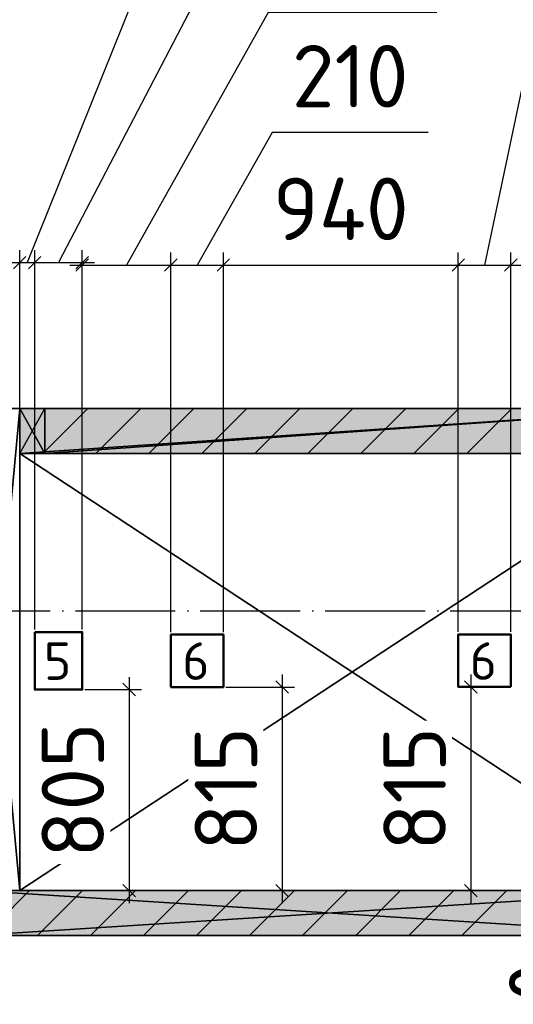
# Model space of a CAD drawing. Header units: millimetres. Extents: x 40580 to 559114, y -343730 to 81020.
# Tile 651 of 656: x 505693 to 507668, y -73539 to -69598. Entities that reach past the tile are written whole.
import ezdxf

# ---------------------------------------------------------------- set-up
doc = ezdxf.new("R2010")
doc.units = ezdxf.units.MM
doc.linetypes.add('______11', pattern=[500, 400, -50, 0, -50])
doc.linetypes.add('______5', pattern=[1100, 800, -100, 100, -100])
for name, color, linetype in [('_____________1', 7, 'Continuous'), ('_________________', 7, 'Continuous'), ('___________________', 253, '______5'), ('_______________________1', 7, 'Continuous'), ('__________________________', 22, 'Continuous'), ('Тонкие', 7, 'Continuous')]:
    doc.layers.add(name, color=color, linetype=linetype)
doc.layers.add('Основная', color=7, linetype='Continuous', lineweight=40)
doc.styles.add('ISOCPEUR', font='isocpeur.ttf')
doc.dimstyles.new('СПДС', dxfattribs={"dimscale": 125, "dimtxt": 250, "dimasz": 50, "dimexe": 50, "dimexo": 10, "dimgap": 100, "dimtad": 1, "dimdec": 0, "dimtxsty": 'ISOCPEUR', "dimblk": 'OBLIQUE', "dimcen": 50, "dimdle": 50, "dimadec": 0, "dimazin": 2, "dimtfac": 0.75, "dimtdec": 0, "dimtmove": 1, "dimatfit": 3, "dimfxl": 1, "dimtfill": 1, "dimtolj": 1, "dimarcsym": 1})

# ---------------------------------------------------------------- blocks, each defined once
blk = doc.blocks.new('_OBLIQUE')
at = {"color": 0, "linetype": 'ByBlock'}
blk.add_line((-0.5, -0.5), (0.5, 0.5), dxfattribs=at)
blk = doc.blocks.new('*D19356')
at = {"layer": 'Defpoints', "color": 0}
for p in [(505433.3, -70580), (505513.2, -71333.8), (505433.3, -72018.8)]:
    blk.add_point(p, dxfattribs=at)
at = {"layer": 'Тонкие', "color": 0, "lineweight": -2}
for p, q in [((505486.1, -69041.9), (505473.3, -70580)), ((505986.1, -69041.9), (505486.1, -69041.9)), ((505433.3, -72008.8), (505433.3, -70530)), ((505513.2, -71323.8), (505513.2, -70530)), ((505563.2, -70580), (505383.3, -70580))]:
    blk.add_line(p, q, dxfattribs=at)
at = {"layer": 'Тонкие', "color": 0, "lineweight": -2, "xscale": 50, "yscale": 50, "zscale": 50}
blk.add_blockref('_OBLIQUE', (505433.3, -70580), dxfattribs=at)
at = {"layer": 'Тонкие', "color": 0, "lineweight": -2, "xscale": 50, "yscale": 50, "zscale": 50, "rotation": 180}
blk.add_blockref('_OBLIQUE', (505513.2, -70580), dxfattribs=at)
at = {"layer": 'Тонкие', "color": 0, "insert": (505736.1, -68816.9), "char_height": 250, "attachment_point": 5, "style": 'ISOCPEUR', "bg_fill": 3, "box_fill_scale": 1.1, "bg_fill_color": 256, "bg_fill_true_color": 13158600, "bg_fill_transparency": 0}
blk.add_mtext('\\A1;80', dxfattribs=at)
blk = doc.blocks.new('*D19369')
at = {"layer": 'Defpoints', "color": 0}
for p in [(505943.2, -72278.7), (505934.8, -73083.8), (506131, -73083.8)]:
    blk.add_point(p, dxfattribs=at)
at = {"layer": 'Тонкие', "color": 0, "lineweight": -2}
for p, q in [((506131, -72228.7), (506131, -73133.8)), ((505953.2, -72278.7), (506181, -72278.7)), ((505944.8, -73083.8), (506181, -73083.8))]:
    blk.add_line(p, q, dxfattribs=at)
at = {"layer": 'Тонкие', "color": 0, "lineweight": -2, "xscale": 50, "yscale": 50, "zscale": 50}
for p, rotation in [((506131, -72278.7), 90), ((506131, -73083.8), 270)]:
    blk.add_blockref('_OBLIQUE', p, dxfattribs=dict(at, rotation=rotation))
at = {"layer": 'Тонкие', "color": 0, "insert": (505906, -72681.2), "char_height": 250, "attachment_point": 5, "rotation": 90, "style": 'ISOCPEUR', "bg_fill": 3, "box_fill_scale": 1.1, "bg_fill_color": 256, "bg_fill_true_color": 13158600, "bg_fill_transparency": 0}
blk.add_mtext('\\A1;805', dxfattribs=at)
blk = doc.blocks.new('*D19370')
at = {"layer": 'Defpoints', "color": 0}
for p in [(506508.2, -72268.7), (506499.5, -73083.8), (506743.5, -73083.8)]:
    blk.add_point(p, dxfattribs=at)
at = {"layer": 'Тонкие', "color": 0, "lineweight": -2}
for p, q in [((506743.5, -72218.7), (506743.5, -73133.8)), ((506518.2, -72268.7), (506793.5, -72268.7)), ((506509.5, -73083.8), (506793.5, -73083.8))]:
    blk.add_line(p, q, dxfattribs=at)
at = {"layer": 'Тонкие', "color": 0, "lineweight": -2, "xscale": 50, "yscale": 50, "zscale": 50}
for p, rotation in [((506743.5, -72268.7), 90), ((506743.5, -73083.8), 270)]:
    blk.add_blockref('_OBLIQUE', p, dxfattribs=dict(at, rotation=rotation))
at = {"layer": 'Тонкие', "color": 0, "insert": (506518.5, -72676.2), "char_height": 250, "attachment_point": 5, "rotation": 90, "style": 'ISOCPEUR', "bg_fill": 3, "box_fill_scale": 1.1, "bg_fill_color": 256, "bg_fill_true_color": 13158600, "bg_fill_transparency": 0}
blk.add_mtext('\\A1;815', dxfattribs=at)
blk = doc.blocks.new('*D19371')
at = {"layer": 'Defpoints', "color": 0}
for p in [(507658.2, -72268.5), (507498.6, -73083.8), (507648.6, -73083.8)]:
    blk.add_point(p, dxfattribs=at)
at = {"layer": 'Тонкие', "color": 0, "lineweight": -2}
for p, q in [((507498.6, -72218.5), (507498.6, -73133.8)), ((507648.2, -72268.5), (507448.6, -72268.5)), ((507638.6, -73083.8), (507448.6, -73083.8))]:
    blk.add_line(p, q, dxfattribs=at)
at = {"layer": 'Тонкие', "color": 0, "lineweight": -2, "xscale": 50, "yscale": 50, "zscale": 50}
for p, rotation in [((507498.6, -72268.5), 90), ((507498.6, -73083.8), 270)]:
    blk.add_blockref('_OBLIQUE', p, dxfattribs=dict(at, rotation=rotation))
at = {"layer": 'Тонкие', "color": 0, "insert": (507273.6, -72676.1), "char_height": 250, "attachment_point": 5, "rotation": 90, "style": 'ISOCPEUR', "bg_fill": 3, "box_fill_scale": 1.1, "bg_fill_color": 256, "bg_fill_true_color": 13158600, "bg_fill_transparency": 0}
blk.add_mtext('\\A1;815', dxfattribs=at)
blk = doc.blocks.new('*D19375')
at = {"layer": 'Defpoints', "color": 0}
for p in [(507953.2, -70580), (507953.2, -71543.7), (507658.2, -72058.5)]:
    blk.add_point(p, dxfattribs=at)
at = {"layer": 'Тонкие', "color": 0, "lineweight": -2}
for p, q in [((508024.7, -69015.9), (507805.7, -70580)), ((508699.7, -69015.9), (508024.7, -69015.9)), ((507658.2, -72048.5), (507658.2, -70530)), ((507953.2, -71533.7), (507953.2, -70530)), ((507608.2, -70580), (508003.2, -70580))]:
    blk.add_line(p, q, dxfattribs=at)
at = {"layer": 'Тонкие', "color": 0, "lineweight": -2, "xscale": 50, "yscale": 50, "zscale": 50, "rotation": 180}
blk.add_blockref('_OBLIQUE', (507658.2, -70580), dxfattribs=at)
at = {"layer": 'Тонкие', "color": 0, "lineweight": -2, "xscale": 50, "yscale": 50, "zscale": 50}
blk.add_blockref('_OBLIQUE', (507953.2, -70580), dxfattribs=at)
at = {"layer": 'Тонкие', "color": 0, "insert": (508362.2, -68790.9), "char_height": 250, "attachment_point": 5, "style": 'ISOCPEUR', "bg_fill": 3, "box_fill_scale": 1.1, "bg_fill_color": 256, "bg_fill_true_color": 13158600, "bg_fill_transparency": 0}
blk.add_mtext('\\A1;295', dxfattribs=at)
blk = doc.blocks.new('*D19376')
at = {"layer": 'Defpoints', "color": 0}
for p in [(507658.2, -70580), (507448.2, -72058.5), (507658.2, -72058.5)]:
    blk.add_point(p, dxfattribs=at)
at = {"layer": 'Тонкие', "color": 0, "lineweight": -2}
for p, q in [((507984.9, -68526.3), (507553.2, -70580)), ((508609.9, -68526.3), (507984.9, -68526.3)), ((507448.2, -72048.5), (507448.2, -70530)), ((507658.2, -72048.5), (507658.2, -70530)), ((507398.2, -70580), (507708.2, -70580))]:
    blk.add_line(p, q, dxfattribs=at)
at = {"layer": 'Тонкие', "color": 0, "lineweight": -2, "xscale": 50, "yscale": 50, "zscale": 50, "rotation": 180}
blk.add_blockref('_OBLIQUE', (507448.2, -70580), dxfattribs=at)
at = {"layer": 'Тонкие', "color": 0, "lineweight": -2, "xscale": 50, "yscale": 50, "zscale": 50}
blk.add_blockref('_OBLIQUE', (507658.2, -70580), dxfattribs=at)
at = {"layer": 'Тонкие', "color": 0, "insert": (508297.4, -68301.3), "char_height": 250, "attachment_point": 5, "style": 'ISOCPEUR', "bg_fill": 3, "box_fill_scale": 1.1, "bg_fill_color": 256, "bg_fill_true_color": 13158600, "bg_fill_transparency": 0}
blk.add_mtext('\\A1;210', dxfattribs=at)
blk = doc.blocks.new('*D19377')
at = {"layer": 'Defpoints', "color": 0}
for p in [(507448.2, -70580), (506508.2, -72058.7), (507448.2, -72058.5)]:
    blk.add_point(p, dxfattribs=at)
at = {"layer": 'Тонкие', "color": 0, "lineweight": -2}
for p, q in [((506508.2, -72048.7), (506508.2, -70530)), ((507448.2, -72048.5), (507448.2, -70530)), ((506458.2, -70580), (507498.2, -70580))]:
    blk.add_line(p, q, dxfattribs=at)
at = {"layer": 'Тонкие', "color": 0, "lineweight": -2, "xscale": 50, "yscale": 50, "zscale": 50, "rotation": 180}
blk.add_blockref('_OBLIQUE', (506508.2, -70580), dxfattribs=at)
at = {"layer": 'Тонкие', "color": 0, "lineweight": -2, "xscale": 50, "yscale": 50, "zscale": 50}
blk.add_blockref('_OBLIQUE', (507448.2, -70580), dxfattribs=at)
at = {"layer": 'Тонкие', "color": 0, "insert": (506978.2, -70355), "char_height": 250, "attachment_point": 5, "style": 'ISOCPEUR', "bg_fill": 3, "box_fill_scale": 1.1, "bg_fill_color": 256, "bg_fill_true_color": 13158600, "bg_fill_transparency": 0}
blk.add_mtext('\\A1;940', dxfattribs=at)
blk = doc.blocks.new('*D19378')
at = {"layer": 'Defpoints', "color": 0}
for p in [(506508.2, -70580), (506298.2, -72058.7), (506508.2, -72058.7)]:
    blk.add_point(p, dxfattribs=at)
at = {"layer": 'Тонкие', "color": 0, "lineweight": -2}
for p, q in [((506703.2, -70049), (506403.2, -70580)), ((507328.2, -70049), (506703.2, -70049)), ((506298.2, -72048.7), (506298.2, -70530)), ((506508.2, -72048.7), (506508.2, -70530)), ((506248.2, -70580), (506558.2, -70580))]:
    blk.add_line(p, q, dxfattribs=at)
at = {"layer": 'Тонкие', "color": 0, "lineweight": -2, "xscale": 50, "yscale": 50, "zscale": 50, "rotation": 180}
blk.add_blockref('_OBLIQUE', (506298.2, -70580), dxfattribs=at)
at = {"layer": 'Тонкие', "color": 0, "lineweight": -2, "xscale": 50, "yscale": 50, "zscale": 50}
blk.add_blockref('_OBLIQUE', (506508.2, -70580), dxfattribs=at)
at = {"layer": 'Тонкие', "color": 0, "insert": (507015.7, -69824), "char_height": 250, "attachment_point": 5, "style": 'ISOCPEUR', "bg_fill": 3, "box_fill_scale": 1.1, "bg_fill_color": 256, "bg_fill_true_color": 13158600, "bg_fill_transparency": 0}
blk.add_mtext('\\A1;210', dxfattribs=at)
blk = doc.blocks.new('*D19379')
at = {"layer": 'Defpoints', "color": 0}
for p in [(506298.2, -70580), (505943.2, -72048.7), (506298.2, -72058.7)]:
    blk.add_point(p, dxfattribs=at)
at = {"layer": 'Тонкие', "color": 0, "lineweight": -2}
for p, q in [((506687.4, -69569.2), (506120.7, -70580)), ((507362.4, -69569.2), (506687.4, -69569.2)), ((505943.2, -72038.7), (505943.2, -70530)), ((506298.2, -72048.7), (506298.2, -70530)), ((505893.2, -70580), (506348.2, -70580))]:
    blk.add_line(p, q, dxfattribs=at)
at = {"layer": 'Тонкие', "color": 0, "lineweight": -2, "xscale": 50, "yscale": 50, "zscale": 50, "rotation": 180}
blk.add_blockref('_OBLIQUE', (505943.2, -70580), dxfattribs=at)
at = {"layer": 'Тонкие', "color": 0, "lineweight": -2, "xscale": 50, "yscale": 50, "zscale": 50}
blk.add_blockref('_OBLIQUE', (506298.2, -70580), dxfattribs=at)
at = {"layer": 'Тонкие', "color": 0, "insert": (507024.9, -69344.2), "char_height": 250, "attachment_point": 5, "style": 'ISOCPEUR', "bg_fill": 3, "box_fill_scale": 1.1, "bg_fill_color": 256, "bg_fill_true_color": 13158600, "bg_fill_transparency": 0}
blk.add_mtext('\\A1;355', dxfattribs=at)
blk = doc.blocks.new('*D19380')
at = {"layer": 'Defpoints', "color": 0}
for p in [(505943.2, -70570), (505753.2, -72048.7), (505943.2, -72048.7)]:
    blk.add_point(p, dxfattribs=at)
at = {"layer": 'Тонкие', "color": 0, "lineweight": -2}
for p, q in [((506637.4, -69055.8), (505848.2, -70570)), ((507262.4, -69055.8), (506637.4, -69055.8)), ((505753.2, -72038.7), (505753.2, -70520)), ((505943.2, -72038.7), (505943.2, -70520)), ((505703.2, -70570), (505993.2, -70570))]:
    blk.add_line(p, q, dxfattribs=at)
at = {"layer": 'Тонкие', "color": 0, "lineweight": -2, "xscale": 50, "yscale": 50, "zscale": 50}
blk.add_blockref('_OBLIQUE', (505753.2, -70570), dxfattribs=at)
at = {"layer": 'Тонкие', "color": 0, "lineweight": -2, "xscale": 50, "yscale": 50, "zscale": 50, "rotation": 180}
blk.add_blockref('_OBLIQUE', (505943.2, -70570), dxfattribs=at)
at = {"layer": 'Тонкие', "color": 0, "insert": (506949.9, -68830.8), "char_height": 250, "attachment_point": 5, "style": 'ISOCPEUR', "bg_fill": 3, "box_fill_scale": 1.1, "bg_fill_color": 256, "bg_fill_true_color": 13158600, "bg_fill_transparency": 0}
blk.add_mtext('\\A1;190', dxfattribs=at)
blk = doc.blocks.new('*D19381')
at = {"layer": 'Defpoints', "color": 0}
for p in [(505753.2, -70570), (505693.2, -71333.8), (505753.2, -72048.7)]:
    blk.add_point(p, dxfattribs=at)
at = {"layer": 'Тонкие', "color": 0, "lineweight": -2}
for p, q in [((506517.2, -68593.7), (505723.2, -70570)), ((507017.2, -68593.7), (506517.2, -68593.7)), ((505693.2, -71323.8), (505693.2, -70520)), ((505753.2, -72038.7), (505753.2, -70520)), ((505643.2, -70570), (505803.2, -70570))]:
    blk.add_line(p, q, dxfattribs=at)
at = {"layer": 'Тонкие', "color": 0, "lineweight": -2, "xscale": 50, "yscale": 50, "zscale": 50}
blk.add_blockref('_OBLIQUE', (505693.2, -70570), dxfattribs=at)
at = {"layer": 'Тонкие', "color": 0, "lineweight": -2, "xscale": 50, "yscale": 50, "zscale": 50, "rotation": 180}
blk.add_blockref('_OBLIQUE', (505753.2, -70570), dxfattribs=at)
at = {"layer": 'Тонкие', "color": 0, "insert": (506767.2, -68368.7), "char_height": 250, "attachment_point": 5, "style": 'ISOCPEUR', "bg_fill": 3, "box_fill_scale": 1.1, "bg_fill_color": 256, "bg_fill_true_color": 13158600, "bg_fill_transparency": 0}
blk.add_mtext('\\A1;60', dxfattribs=at)
blk = doc.blocks.new('*D19389')
at = {"layer": 'Defpoints', "color": 0}
for p in [(507953.2, -72783.7), (508001.2, -73083.8), (508010.9, -73083.8)]:
    blk.add_point(p, dxfattribs=at)
at = {"layer": 'Тонкие', "color": 0, "lineweight": -2}
for p, q in [((508001.2, -72733.7), (508001.2, -73133.8)), ((507963.2, -72783.7), (508051.2, -72783.7)), ((508000.9, -73083.8), (507951.2, -73083.8)), ((508001.2, -73083.8), (508001.2, -73962.9))]:
    blk.add_line(p, q, dxfattribs=at)
at = {"layer": 'Тонкие', "color": 0, "lineweight": -2, "xscale": 50, "yscale": 50, "zscale": 50}
for p, rotation in [((508001.2, -72783.7), 90), ((508001.2, -73083.8), 270)]:
    blk.add_blockref('_OBLIQUE', p, dxfattribs=dict(at, rotation=rotation))
at = {"layer": 'Тонкие', "color": 0, "insert": (507776.2, -73625.4), "char_height": 250, "attachment_point": 5, "rotation": 90, "style": 'ISOCPEUR', "bg_fill": 3, "box_fill_scale": 1.1, "bg_fill_color": 256, "bg_fill_true_color": 13158600, "bg_fill_transparency": 0}
blk.add_mtext('\\A1;300', dxfattribs=at)

msp = doc.modelspace()

# ---------------------------------------------------------------- hatches: boundary and pattern name
at = {"layer": '_____________1', "linetype": 'Continuous'}
for points in [[(505793.2, -71333.8), (508353.2, -71333.8), (508353.2, -71153.8), (505793.2, -71153.8)], [(508353.2, -73083.8), (505513.2, -73083.8), (505513.2, -73263.8), (508353.2, -73263.8)]]:
    msp.add_hatch(color=9, dxfattribs=at).paths.add_polyline_path(points)

# ---------------------------------------------------------------- linework, layer by layer
at = {"layer": '_____________1', "color": 253, "linetype": '______11'}
for p, q in [((505793.2, -71326.2), (505965.6, -71153.8)), ((506209.9, -71333.8), (506389.9, -71153.8)), ((506634.2, -71333.8), (506814.2, -71153.8)), ((507058.4, -71333.8), (507238.4, -71153.8)), ((507482.7, -71333.8), (507662.7, -71153.8)), ((505552.7, -73263.8), (505732.7, -73083.8)), ((505977, -73263.8), (506157, -73083.8)), ((506401.2, -73263.8), (506581.2, -73083.8)), ((506825.5, -73263.8), (507005.5, -73083.8)), ((507249.8, -73263.8), (507429.8, -73083.8))]:
    msp.add_line(p, q, dxfattribs=at)
at = {"layer": '_____________1', "color": 253, "linetype": '______5'}
for p, q in [((505997.8, -71333.8), (506177.8, -71153.8)), ((506422, -71333.8), (506602, -71153.8)), ((506846.3, -71333.8), (507026.3, -71153.8)), ((507270.6, -71333.8), (507450.6, -71153.8)), ((505764.8, -73263.8), (505944.8, -73083.8)), ((506189.1, -73263.8), (506369.1, -73083.8)), ((506613.4, -73263.8), (506793.4, -73083.8)), ((507037.6, -73263.8), (507217.6, -73083.8)), ((507461.9, -73263.8), (507641.9, -73083.8))]:
    msp.add_line(p, q, dxfattribs=at)
at = {"layer": '___________________', "color": 253, "linetype": '______11'}
msp.add_line((492413.2, -71963.8), (510313.2, -71963.8), dxfattribs=at)
msp.add_line((492413.2, -71963.8), (510313.2, -71963.8), dxfattribs=at)
at = {"layer": '__________________________', "color": 180, "linetype": 'Continuous'}
for p, q in [((505793.2, -71153.8), (505693.2, -71153.8)), ((505693.2, -71153.8), (505693.2, -71333.8)), ((505693.2, -71153.8), (505793.2, -71333.8)), ((505693.2, -71333.8), (505793.2, -71153.8)), ((505793.2, -71333.8), (505793.2, -71153.8)), ((505693.2, -71333.8), (505793.2, -71333.8))]:
    msp.add_line(p, q, dxfattribs=at)
at = {"layer": '__________________________', "color": 171, "linetype": 'Continuous'}
for points in [[(505693.2, -71333.8), (505693.2, -71153.8), (505793.2, -71333.8)], [(505793.2, -71333.8), (505693.2, -71153.8), (505793.2, -71153.8)]]:
    msp.add_solid(points, dxfattribs=at)
at = {"layer": 'Основная', "lineweight": 50, "extrusion": (0, 0, -1), "elevation": 1800}
for points in [[(-505753.2, -72048.7), (-505943.2, -72048.7), (-505943.2, -72278.7), (-505753.2, -72278.7)], [(-506298.2, -72268.7), (-506298.2, -72058.7), (-506508.2, -72058.7), (-506508.2, -72268.7)]]:
    msp.add_lwpolyline(points, close=True, dxfattribs=at)
at = {"layer": 'Основная', "lineweight": 50, "elevation": -1800}
msp.add_lwpolyline([(507658.2, -72268.5), (507658.2, -72058.5), (507448.2, -72058.5), (507448.2, -72268.5)], close=True, dxfattribs=at)

# ---------------------------------------------------------------- meshes
at = {"layer": '_____________1', "color": 7, "linetype": 'Continuous'}
mesh = msp.add_polyface(dxfattribs=at)
corners = [(505693.2, -71153.8, -3800), (505513.2, -71153.8, -3800), (505513.2, -71153.8, -350), (505693.2, -71153.8, -350)]
mesh.append_faces([[corners[k] for k in face] for face in [(1, 2, 0)]], dxfattribs={"vtx1": -1, "color": 7})
mesh.append_faces([[corners[k] for k in face] for face in [(2, 3, 0)]], dxfattribs={"vtx2": -1, "color": 7})
mesh = msp.add_polyface(dxfattribs=at)
corners = [(505513.2, -73083.8, -350), (505693.2, -73083.8, -350), (505693.2, -71153.8, -350), (505513.2, -71153.8, -350)]
mesh.append_faces([[corners[k] for k in face] for face in [(1, 2, 0)]], dxfattribs={"vtx1": -1, "color": 7})
mesh.append_faces([[corners[k] for k in face] for face in [(2, 3, 0)]], dxfattribs={"vtx2": -1, "color": 7})
mesh = msp.add_polyface(dxfattribs=at)
corners = [(505693.2, -73083.8, -3800), (505513.2, -73083.8, -3800), (505513.2, -71153.8, -3800), (505693.2, -71153.8, -3800)]
mesh.append_faces([[corners[k] for k in face] for face in [(1, 2, 0)]], dxfattribs={"vtx1": -1, "color": 7})
mesh.append_faces([[corners[k] for k in face] for face in [(2, 3, 0)]], dxfattribs={"vtx2": -1, "color": 7})
mesh = msp.add_polyface(dxfattribs=at)
corners = [(505793.2, -71153.8, -350), (508353.2, -71153.8, -350), (508353.2, -71153.8, -3800), (505693.2, -71153.8, -3800), (505693.2, -71153.8, -400), (505793.2, -71153.8, -400)]
mesh.append_faces([[corners[k] for k in face] for face in [(5, 1, 3)]], dxfattribs={"vtx0": -1, "vtx1": -1, "vtx2": -1, "color": 7})
mesh.append_faces([[corners[k] for k in face] for face in [(3, 4, 5), (1, 2, 3), (5, 0, 1)]], dxfattribs={"vtx2": -1, "color": 7})
mesh = msp.add_polyface(dxfattribs=at)
corners = [(505693.2, -71153.8, -400), (505693.2, -71333.8, -400), (505793.2, -71333.8, -400), (505793.2, -71153.8, -400)]
mesh.append_faces([[corners[k] for k in face] for face in [(1, 2, 0)]], dxfattribs={"vtx1": -1, "color": 7})
mesh.append_faces([[corners[k] for k in face] for face in [(2, 3, 0)]], dxfattribs={"vtx2": -1, "color": 7})
mesh = msp.add_polyface(dxfattribs=at)
corners = [(505693.2, -71153.8, -3800), (505693.2, -71333.8, -3800), (505693.2, -71333.8, -400), (505693.2, -71153.8, -400)]
mesh.append_faces([[corners[k] for k in face] for face in [(1, 2, 0)]], dxfattribs={"vtx1": -1, "color": 7})
mesh.append_faces([[corners[k] for k in face] for face in [(2, 3, 0)]], dxfattribs={"vtx2": -1, "color": 7})
mesh = msp.add_polyface(dxfattribs=at)
corners = [(505693.2, -71333.8, -3800), (505693.2, -71153.8, -3800), (508353.2, -71153.8, -3800), (508353.2, -71333.8, -3800)]
mesh.append_faces([[corners[k] for k in face] for face in [(1, 2, 0)]], dxfattribs={"vtx1": -1, "color": 7})
mesh.append_faces([[corners[k] for k in face] for face in [(2, 3, 0)]], dxfattribs={"vtx2": -1, "color": 7})
mesh = msp.add_polyface(dxfattribs=at)
corners = [(505693.2, -73083.8, -3800), (505693.2, -71153.8, -3800), (505693.2, -71153.8, -350), (505693.2, -73083.8, -350)]
mesh.append_faces([[corners[k] for k in face] for face in [(1, 2, 0)]], dxfattribs={"vtx1": -1, "color": 7})
mesh.append_faces([[corners[k] for k in face] for face in [(2, 3, 0)]], dxfattribs={"vtx2": -1, "color": 7})
mesh = msp.add_polyface(dxfattribs=at)
corners = [(505793.2, -71333.8, -350), (505793.2, -71153.8, -350), (505793.2, -71153.8, -400), (505793.2, -71333.8, -400)]
mesh.append_faces([[corners[k] for k in face] for face in [(1, 2, 0)]], dxfattribs={"vtx1": -1, "color": 7})
mesh.append_faces([[corners[k] for k in face] for face in [(2, 3, 0)]], dxfattribs={"vtx2": -1, "color": 7})
mesh = msp.add_polyface(dxfattribs=at)
corners = [(508353.2, -71153.8, -350), (505793.2, -71153.8, -350), (505793.2, -71333.8, -350), (508353.2, -71333.8, -350)]
mesh.append_faces([[corners[k] for k in face] for face in [(1, 2, 0)]], dxfattribs={"vtx1": -1, "color": 7})
mesh.append_faces([[corners[k] for k in face] for face in [(2, 3, 0)]], dxfattribs={"vtx2": -1, "color": 7})
mesh = msp.add_polyface(dxfattribs=at)
corners = [(505793.2, -71333.8, -400), (505693.2, -71333.8, -400), (505693.2, -71333.8, -3800), (508353.2, -71333.8, -3800), (508353.2, -71333.8, -350), (505793.2, -71333.8, -350)]
mesh.append_faces([[corners[k] for k in face] for face in [(3, 4, 0), (2, 3, 0)]], dxfattribs={"vtx1": -1, "vtx2": -1, "color": 7})
mesh.append_faces([[corners[k] for k in face] for face in [(4, 5, 0), (0, 1, 2)]], dxfattribs={"vtx2": -1, "color": 7})
mesh = msp.add_polyface(dxfattribs=at)
corners = [(508353.2, -73083.8, -3800), (505513.2, -73083.8, -3800), (505513.2, -73083.8, -350), (508353.2, -73083.8, -350)]
mesh.append_faces([[corners[k] for k in face] for face in [(1, 2, 0)]], dxfattribs={"vtx1": -1, "color": 7})
mesh.append_faces([[corners[k] for k in face] for face in [(2, 3, 0)]], dxfattribs={"vtx2": -1, "color": 7})
mesh = msp.add_polyface(dxfattribs=at)
corners = [(508353.2, -73263.8, -350), (508353.2, -73083.8, -350), (505513.2, -73083.8, -350), (505513.2, -73263.8, -350)]
mesh.append_faces([[corners[k] for k in face] for face in [(1, 2, 0)]], dxfattribs={"vtx1": -1, "color": 7})
mesh.append_faces([[corners[k] for k in face] for face in [(2, 3, 0)]], dxfattribs={"vtx2": -1, "color": 7})
mesh = msp.add_polyface(dxfattribs=at)
corners = [(508353.2, -73083.8, -3800), (508353.2, -73263.8, -3800), (505513.2, -73263.8, -3800), (505513.2, -73083.8, -3800)]
mesh.append_faces([[corners[k] for k in face] for face in [(1, 2, 0)]], dxfattribs={"vtx1": -1, "color": 7})
mesh.append_faces([[corners[k] for k in face] for face in [(2, 3, 0)]], dxfattribs={"vtx2": -1, "color": 7})
mesh = msp.add_polyface(dxfattribs=at)
corners = [(505513.2, -73083.8, -3800), (505693.2, -73083.8, -3800), (505693.2, -73083.8, -350), (505513.2, -73083.8, -350)]
mesh.append_faces([[corners[k] for k in face] for face in [(1, 2, 0)]], dxfattribs={"vtx1": -1, "color": 7})
mesh.append_faces([[corners[k] for k in face] for face in [(2, 3, 0)]], dxfattribs={"vtx2": -1, "color": 7})
mesh = msp.add_polyface(dxfattribs=at)
corners = [(505513.2, -73263.8, -3800), (508353.2, -73263.8, -3800), (508353.2, -73263.8, -350), (505513.2, -73263.8, -350)]
mesh.append_faces([[corners[k] for k in face] for face in [(1, 2, 0)]], dxfattribs={"vtx1": -1, "color": 7})
mesh.append_faces([[corners[k] for k in face] for face in [(2, 3, 0)]], dxfattribs={"vtx2": -1, "color": 7})
at = {"layer": '_________________', "color": 7, "linetype": 'Continuous'}
mesh = msp.add_polyface(dxfattribs=at)
corners = [(505693.2, -71333.8, -2200), (505693.2, -73083.8, -2200), (505693.2, -73083.8, -2000), (505693.2, -71333.8, -2000)]
mesh.append_faces([[corners[k] for k in face] for face in [(1, 2, 0)]], dxfattribs={"vtx1": -1, "color": 7})
mesh.append_faces([[corners[k] for k in face] for face in [(2, 3, 0)]], dxfattribs={"vtx2": -1, "color": 7})
mesh = msp.add_polyface(dxfattribs=at)
corners = [(508353.2, -71333.8, -2200), (505693.2, -71333.8, -2200), (505693.2, -71333.8, -2000), (508353.2, -71333.8, -2000)]
mesh.append_faces([[corners[k] for k in face] for face in [(1, 2, 0)]], dxfattribs={"vtx1": -1, "color": 7})
mesh.append_faces([[corners[k] for k in face] for face in [(2, 3, 0)]], dxfattribs={"vtx2": -1, "color": 7})
mesh = msp.add_polyface(dxfattribs=at)
corners = [(508353.2, -71333.8, -2000), (505693.2, -71333.8, -2000), (505693.2, -73083.8, -2000), (508353.2, -73083.8, -2000)]
mesh.append_faces([[corners[k] for k in face] for face in [(1, 2, 0)]], dxfattribs={"vtx1": -1, "color": 7})
mesh.append_faces([[corners[k] for k in face] for face in [(2, 3, 0)]], dxfattribs={"vtx2": -1, "color": 7})
mesh = msp.add_polyface(dxfattribs=at)
corners = [(505693.2, -71333.8, -2200), (508353.2, -71333.8, -2200), (508353.2, -73083.8, -2200), (505693.2, -73083.8, -2200)]
mesh.append_faces([[corners[k] for k in face] for face in [(1, 2, 0)]], dxfattribs={"vtx1": -1, "color": 7})
mesh.append_faces([[corners[k] for k in face] for face in [(2, 3, 0)]], dxfattribs={"vtx2": -1, "color": 7})
mesh = msp.add_polyface(dxfattribs=at)
corners = [(505693.2, -73083.8, -2200), (508353.2, -73083.8, -2200), (508353.2, -73083.8, -2000), (505693.2, -73083.8, -2000)]
mesh.append_faces([[corners[k] for k in face] for face in [(1, 2, 0)]], dxfattribs={"vtx1": -1, "color": 7})
mesh.append_faces([[corners[k] for k in face] for face in [(2, 3, 0)]], dxfattribs={"vtx2": -1, "color": 7})

# ---------------------------------------------------------------- next in the draw order: dimensions: what is measured, and where the dimension line sits
at = {"layer": 'Тонкие'}
dim = msp.add_linear_dim(base=(507953.2, -70580, -1450), p1=(507658.2, -72058.5, -1450), p2=(507953.2, -71543.7, -1450), dimstyle='СПДС', override={"dimscale": 1, "dimtxsty": 'ISOCPEUR'}, dxfattribs=at)
dim.commit()
dim.dimension.update_dxf_attribs({"geometry": '*D19375', "text_midpoint": (508124.7, -69015.9, -1450), "dimtype": 160})
for base, p1, p2, angle, picture, middle in [((505433.3, -70580, -1450), (505513.2, -71333.8, -1450), (505433.3, -72018.8, -1450), 180, '*D19356', (505586.1, -69041.9, -1450)), ((506131, -73083.8, -1800), (505943.2, -72278.7, -1800), (505934.8, -73083.8, -1800), 270, '*D19369', (506131, -72681.2, -1800)), ((506743.5, -73083.8, -1800), (506508.2, -72268.7, -1800), (506499.5, -73083.8, -1800), 270, '*D19370', (506743.5, -72676.2, -1800)), ((507498.6, -73083.8, -1800), (507658.2, -72268.5, -1800), (507648.6, -73083.8, -1800), 270, '*D19371', (507498.6, -72676.1, -1800))]:
    dim = msp.add_linear_dim(base=base, p1=p1, p2=p2, angle=angle, dimstyle='СПДС', override={"dimscale": 1, "dimtxsty": 'ISOCPEUR'}, dxfattribs=at)
    dim.commit()
    dim.dimension.update_dxf_attribs({"geometry": picture, "text_midpoint": middle, "dimtype": 160})

# ---------------------------------------------------------------- next in the draw order: texts
at = {"layer": '_______________________1', "color": 7, "style": 'ISOCPEUR'}
for s, p in [('5', (505790.3, -72240.1, -1450)), ('6', (506343.9, -72240.2, -1800)), ('6', (507493.9, -72240, -1800))]:
    msp.add_text(s, height=150, dxfattribs=at).set_placement(p)

# ---------------------------------------------------------------- next in the draw order: dimensions: what is measured, and where the dimension line sits
at = {"layer": 'Тонкие'}
dim = msp.add_linear_dim(base=(507658.2, -70580, -1450), p1=(507448.2, -72058.5, -1450), p2=(507658.2, -72058.5, -1450), dimstyle='СПДС', override={"dimscale": 1, "dimtxsty": 'ISOCPEUR'}, dxfattribs=at)
dim.commit()
dim.dimension.update_dxf_attribs({"geometry": '*D19376', "text_midpoint": (508084.9, -68526.3, -1450), "dimtype": 160})
dim = msp.add_linear_dim(base=(508001.2, -73083.8, -1800), p1=(507953.2, -72783.7, -1800), p2=(508010.9, -73083.8, -1800), angle=270, dimstyle='СПДС', override={"dimscale": 1, "dimtxsty": 'ISOCPEUR'}, dxfattribs=at)
dim.commit()
dim.dimension.update_dxf_attribs({"geometry": '*D19389', "text_midpoint": (507973.5, -73625.4, -1800), "dimtype": 160})

# ---------------------------------------------------------------- next in the draw order: dimensions: what is measured, and where the dimension line sits
dim = msp.add_linear_dim(base=(507448.2, -70580, -1450), p1=(506508.2, -72058.7, -1450), p2=(507448.2, -72058.5, -1450), dimstyle='СПДС', override={"dimscale": 1, "dimtxsty": 'ISOCPEUR'}, dxfattribs=at)
dim.commit()
dim.dimension.update_dxf_attribs({"geometry": '*D19377', "text_midpoint": (506978.2, -70580, -1450), "dimtype": 160})

# ---------------------------------------------------------------- next in the draw order: dimensions: what is measured, and where the dimension line sits
dim = msp.add_linear_dim(base=(506508.2, -70580, -1450), p1=(506298.2, -72058.7, -1450), p2=(506508.2, -72058.7, -1450), dimstyle='СПДС', override={"dimscale": 1, "dimtxsty": 'ISOCPEUR'}, dxfattribs=at)
dim.commit()
dim.dimension.update_dxf_attribs({"geometry": '*D19378', "text_midpoint": (506803.2, -70049, -1450), "dimtype": 160})

# ---------------------------------------------------------------- next in the draw order: dimensions: what is measured, and where the dimension line sits
dim = msp.add_linear_dim(base=(506298.2, -70580, -1450), p1=(505943.2, -72048.7, -1450), p2=(506298.2, -72058.7, -1450), dimstyle='СПДС', override={"dimscale": 1, "dimtxsty": 'ISOCPEUR'}, dxfattribs=at)
dim.commit()
dim.dimension.update_dxf_attribs({"geometry": '*D19379', "text_midpoint": (506787.4, -69569.2, -1450), "dimtype": 160})

# ---------------------------------------------------------------- next in the draw order: dimensions: what is measured, and where the dimension line sits
dim = msp.add_linear_dim(base=(505943.2, -70570, -1450), p1=(505753.2, -72048.7, -1450), p2=(505943.2, -72048.7, -1450), dimstyle='СПДС', override={"dimscale": 1, "dimtxsty": 'ISOCPEUR'}, dxfattribs=at)
dim.commit()
dim.dimension.update_dxf_attribs({"geometry": '*D19380', "text_midpoint": (506737.4, -69055.8, -1450), "dimtype": 160})

# ---------------------------------------------------------------- next in the draw order: dimensions: what is measured, and where the dimension line sits
dim = msp.add_linear_dim(base=(505753.2, -70570, -1450), p1=(505693.2, -71333.8, -1450), p2=(505753.2, -72048.7, -1450), dimstyle='СПДС', override={"dimscale": 1, "dimtxsty": 'ISOCPEUR'}, dxfattribs=at)
dim.commit()
dim.dimension.update_dxf_attribs({"geometry": '*D19381', "text_midpoint": (506617.2, -68593.7, -1450), "dimtype": 160})

doc.saveas('drawing.dxf')
